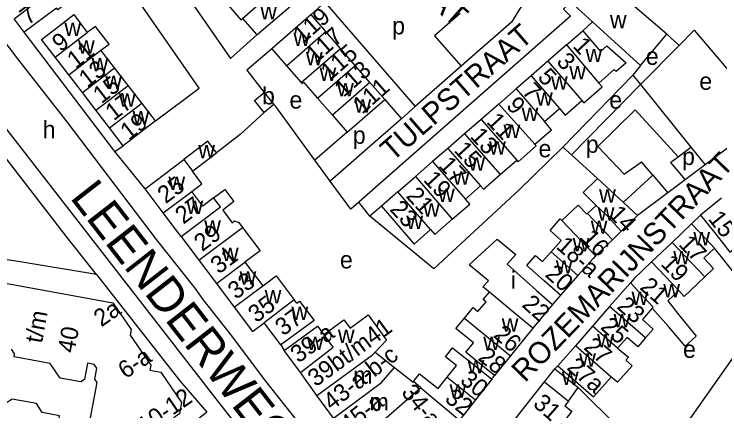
# Model space of a CAD drawing. Extents: x 161141 to 163125, y 381621 to 383200.
# Drawn here: x 161962.7 to 162125.7, y 382043.6 to 382135.1 of the extents above; entities that cross this region are included whole.
import ezdxf

# ---------------------------------------------------------------- set-up
doc = ezdxf.new("R2010")
doc.units = 0
for name, color, linetype in [('BLT_Basislijn', 7, 'Continuous'), ('BLT_Bebouwing', 7, 'Continuous'), ('BLT_Centroide', 7, 'Continuous'), ('BLT_Huisnummer', 7, 'Continuous'), ('BLT_Huisnummer_ tussenligend', 7, 'Continuous'), ('BLT_Huisnummer_reeks', 7, 'Continuous'), ('BLT_Onderdoorgang_en_onderverdeling', 7, 'Continuous'), ('BLT_Onderverdeling_panden', 7, 'Continuous'), ('BLT_Straatnaam', 7, 'Continuous'), ('BLT_Straatnaam_hoofdweg', 7, 'Continuous')]:
    doc.layers.add(name, color=color, linetype=linetype)

msp = doc.modelspace()

# ---------------------------------------------------------------- linework, layer by layer
at = {"layer": 'BLT_Basislijn'}
for p, q in [((161994.21, 382151.56), (162012.68, 382124.92)), ((162034.5, 382137.93), (162031.31, 382135.05)), ((162034.5, 382137.93), (162055.39, 382113.85)), ((162080.03, 382137.13), (162077.59, 382133.31)), ((162077.59, 382133.31), (162065.96, 382123.11)), ((162094.05, 382131.26), (162096.3, 382133.38)), ((161985.96, 382103.41), (161965.08, 382130.95)), ((162018.8, 382130.33), (162012.68, 382124.92)), ((162116.32, 382127.91), (162113.48, 382130.48)), ((162116.32, 382127.91), (162107.42, 382118.87)), ((162107.43, 382123.27), (162105.66, 382121.05)), ((162105.66, 382121.05), (162089.44, 382104.42)), ((162105.66, 382121.05), (162107.42, 382118.87)), ((162091.5, 382102.7), (162107.42, 382118.87)), ((162107.42, 382118.87), (162119.06, 382104.44)), ((162048.33, 382115.45), (162052.17, 382111.02)), ((162022.7, 382114.26), (162023.17, 382113.82)), ((162032.21, 382101.44), (162023.17, 382113.82)), ((162055.39, 382113.85), (162052.17, 382111.02)), ((162097.53, 382104.63), (162106.14, 382113.05)), ((162116.12, 382102.24), (162106.14, 382113.05)), ((162052.17, 382111.02), (162035.73, 382096.62)), ((162134.93, 382109.85), (162122.34, 382100.38)), ((162039.64, 382107.9), (162032.21, 382101.44)), ((161985.96, 382103.41), (161987.93, 382104.79)), ((161992.98, 382094.85), (161985.96, 382103.41)), ((162079.41, 382094.58), (162089.44, 382104.42)), ((162089.44, 382104.42), (162091.5, 382102.7)), ((162103.65, 382098.23), (162097.53, 382104.63)), ((162116.12, 382102.24), (162119.06, 382104.44)), ((162119.06, 382104.44), (162122.34, 382100.38)), ((162091.5, 382102.7), (162097.51, 382097.25)), ((162114.33, 382100.9), (162116.12, 382102.24)), ((162035.73, 382096.62), (162032.21, 382101.44)), ((162103.65, 382098.23), (162107.65, 382101.08)), ((162110.25, 382097.98), (162107.65, 382101.08)), ((162114.33, 382100.9), (162117.69, 382096.89)), ((162122.34, 382100.38), (162119.89, 382098.54)), ((162119.89, 382098.54), (162117.69, 382096.89)), ((162040.49, 382090.11), (162035.73, 382096.62)), ((162103.46, 382091.72), (162110.25, 382097.98)), ((162110.25, 382097.98), (162113.69, 382093.88)), ((162117.69, 382096.89), (162113.69, 382093.88)), ((162113.69, 382093.88), (162106.74, 382088.66)), ((162042.36, 382091.79), (162040.49, 382090.11)), ((162044.88, 382088.54), (162042.36, 382091.79)), ((162047.56, 382090.82), (162044.88, 382088.54)), ((162119.2, 382086.74), (162121.27, 382088.79)), ((162137.15, 382065.23), (162124.52, 382081.14)), ((162088.9, 382070.28), (162087.06, 382068.13)), ((162024.3, 382058.82), (162025.12, 382057.53)), ((162088.31, 382054.02), (162087.62, 382053.28)), ((162073.09, 382050.95), (162073.65, 382051.76)), ((162103.97, 382038.15), (162093.03, 382049.02))]:
    msp.add_line(p, q, dxfattribs=at)
for points in [[(162005.5, 382118.08), (161978.19, 382157.25), (161974.39, 382173.63)], [(162091.27, 382137.95), (162089.61, 382136.3), (162091.26, 382134.65), (162042.36, 382091.79)], [(162065.78, 382135.32), (162059.85, 382130.15), (162065.96, 382123.11)], [(161963.61, 382124.84), (161957.92, 382132.1)], [(162116.32, 382127.91), (162119.82, 382131.46), (162136.93, 382111.35)], [(162022.22, 382127.16), (162016.51, 382122.19), (162020.45, 382117.04)], [(162038.5, 382027.52), (162036.76, 382029.71), (162033.48, 382034.54), (162020.52, 382050.82), (162012.99, 382060.92), (162006.37, 382069.31), (162004.57, 382071.93), (161995.58, 382083.12), (161974.97, 382110.3), (161963.61, 382124.84)], [(162065.96, 382123.11), (162055.39, 382113.85)], [(161995.38, 382110.55), (162005.5, 382118.08)], [(161957.26, 382113.19), (162009.85, 382045.65), (162013.57, 382040.98), (162014.27, 382040.09)], [(162020.46, 382112.45), (162014.95, 382107.35), (162009.47, 382103.15)], [(161981.77, 382075.03), (161974.99, 382083.62), (161957.5, 382106.11), (161953.5, 382111.1)], [(162079.41, 382094.58), (162059.7, 382076.35), (162044.88, 382088.54)], [(161981.77, 382075.03), (161963.65, 382078.08), (161938.5, 382081.93)], [(161981.77, 382075.03), (162001.01, 382050.52), (162007.26, 382043.31), (161999.99, 382037.45)], [(162116.49, 382038.35), (162128.77, 382055.79), (162137.15, 382065.23)]]:
    msp.add_lwpolyline(points, dxfattribs=at)
at = {"layer": 'BLT_Bebouwing'}
for p, q in [((162113.48, 382130.48), (162105.59, 382137.31)), ((161965.08, 382130.95), (161962.72, 382134.08)), ((162096.3, 382133.38), (162107.43, 382123.27)), ((162038.12, 382127.21), (162034.71, 382131.13)), ((162107.43, 382123.27), (162113.48, 382130.48)), ((162090.34, 382128.03), (162086.01, 382124.27)), ((161985.93, 382122.78), (161982.78, 382126.86)), ((162041.52, 382123.29), (162038.12, 382127.21)), ((161975.33, 382121.1), (161972.18, 382125.18)), ((161989.08, 382118.7), (161985.93, 382122.78)), ((162025.63, 382123.24), (162029.03, 382119.33)), ((162044.92, 382119.37), (162041.52, 382123.29)), ((162086.01, 382124.27), (162082.14, 382120.9)), ((161978.48, 382117.02), (161975.33, 382121.1)), ((162082.14, 382120.9), (162078.67, 382117.88)), ((161992.23, 382114.62), (161989.08, 382118.7)), ((162078.67, 382117.88), (162074.65, 382114.38)), ((161981.62, 382112.95), (161978.48, 382117.02)), ((162032.83, 382115.74), (162036.23, 382111.82)), ((161984.77, 382108.87), (161981.62, 382112.95)), ((162074.65, 382114.38), (162070.6, 382110.86)), ((162085.22, 382110.33), (162088.71, 382113.37)), ((161995.38, 382110.55), (161987.93, 382104.79)), ((162070.6, 382110.86), (162066.76, 382107.52)), ((161987.93, 382104.79), (161984.77, 382108.87)), ((162066.76, 382107.52), (162062.91, 382104.17)), ((162003.92, 382098.91), (162009.47, 382103.15)), ((162062.91, 382104.17), (162059.4, 382101.12)), ((161992.98, 382094.85), (162001.96, 382101.59)), ((162074.97, 382098.11), (162078.81, 382101.47)), ((162055.4, 382097.64), (162059.4, 382101.12)), ((162051.36, 382094.13), (162055.4, 382097.64)), ((162097.51, 382097.25), (162103.47, 382091.71)), ((162066.98, 382092.45), (162070.48, 382095.51)), ((162103.47, 382091.71), (162106.74, 382088.66)), ((162126.13, 382092.64), (162121.27, 382088.79)), ((162106.74, 382088.66), (162102.97, 382085.1)), ((162119.2, 382086.74), (162114.71, 382082.47)), ((162001.29, 382083.82), (162005.39, 382078.37)), ((162100.92, 382083.09), (162102.97, 382085.1)), ((162114.71, 382082.47), (162109.95, 382077.95)), ((162005.39, 382078.37), (162009.45, 382072.98)), ((162016.03, 382077.93), (162020.16, 382072.45)), ((162092.95, 382074.83), (162088.9, 382070.28)), ((162009.45, 382072.98), (162013.58, 382067.49)), ((162105.06, 382073.13), (162100.28, 382067.68)), ((162028, 382068.44), (162027.43, 382069.18)), ((162087.06, 382068.13), (162082.56, 382062.65)), ((162100.28, 382067.68), (162096.32, 382063.16)), ((162024.3, 382058.82), (162020.46, 382063.89)), ((162082.56, 382062.65), (162077.38, 382056.3)), ((162096.32, 382063.16), (162092.36, 382058.64)), ((162028.84, 382052.43), (162025.12, 382057.53)), ((162092.36, 382058.64), (162088.31, 382054.02)), ((162046.14, 382057.15), (162050.58, 382053.62)), ((162077.38, 382056.3), (162073.65, 382051.76)), ((162085.24, 382050.27), (162087.62, 382053.28)), ((162087.62, 382053.28), (162093.03, 382049.02)), ((162032.68, 382047.16), (162028.84, 382052.43)), ((162073.09, 382050.95), (162069.3, 382046.15)), ((162081.26, 382045.23), (162085.24, 382050.27)), ((162090.78, 382045.82), (162093.03, 382049.02)), ((162036.49, 382041.88), (162032.68, 382047.16)), ((162069.3, 382046.15), (162065.62, 382041.49)), ((162077.9, 382040.98), (162081.26, 382045.23))]:
    msp.add_line(p, q, dxfattribs=at)
for points in [[(161970.38, 382139.99), (161977.09, 382145.05), (161979.25, 382142.19), (161977.11, 382140.58), (161976.88, 382139.8), (161974.54, 382138.04), (161974.84, 382137.64), (161972.83, 382136.12), (161972.5, 382136.55), (161965.08, 382130.95)], [(162011.67, 382137.76), (162015.08, 382133.84), (162015.46, 382134.17)], [(162018.8, 382130.33), (162028.24, 382138.55)], [(162091.27, 382137.95), (162096.3, 382133.38)], [(161972.18, 382125.18), (161969.03, 382129.26), (161972.98, 382132.32), (161976.48, 382135.02), (161979.63, 382130.94)], [(162015.46, 382134.17), (162018.8, 382130.33)], [(162031.31, 382135.05), (162022.22, 382127.16)], [(162034.71, 382131.13), (162031.31, 382135.05)], [(161982.78, 382126.86), (161984.65, 382128.24), (161981.53, 382132.29), (161979.63, 382130.94)], [(162090.34, 382128.03), (162094.05, 382131.26), (162098.16, 382126.53), (162099.65, 382127.84), (162104.07, 382123.93), (162101.75, 382121.94), (162101.36, 382122.39), (162097.76, 382119.24)], [(162022.22, 382127.16), (162025.63, 382123.24)], [(162029.03, 382119.33), (162029.21, 382119.12), (162029.6, 382119.46), (162032.83, 382115.74)], [(162048.33, 382115.45), (162044.92, 382119.37)], [(162093.88, 382115.22), (162094.34, 382114.69), (162098.52, 382118.34), (162097.76, 382119.24)], [(162020.38, 382112.55), (162018.21, 382115.23), (162020.45, 382117.04)], [(162020.45, 382117.04), (162022.68, 382114.28)], [(161995.38, 382110.55), (161992.33, 382114.5), (161992.23, 382114.62)], [(162039.64, 382107.9), (162048.33, 382115.45)], [(162088.71, 382113.37), (162090.02, 382111.86), (162093.88, 382115.22)], [(162022.7, 382114.26), (162020.46, 382112.45)], [(162022.68, 382114.28), (162022.7, 382114.26)], [(162020.46, 382112.45), (162020.38, 382112.55)], [(162036.23, 382111.82), (162039.64, 382107.9)], [(162083.03, 382105.1), (162086.86, 382108.45), (162085.22, 382110.33)], [(162009.47, 382103.15), (162007.45, 382105.79), (162001.96, 382101.59)], [(162078.81, 382101.47), (162079.15, 382101.08), (162083.34, 382104.73), (162083.03, 382105.1)], [(162003.77, 382094.23), (162006.1, 382095.98), (162003.92, 382098.91)], [(162070.48, 382095.51), (162071.13, 382094.76), (162074.97, 382098.11)], [(162097.51, 382097.25), (162094.2, 382093.98), (162097.13, 382091.01)], [(161997.18, 382089.27), (161992.98, 382094.85)], [(162008.79, 382092.72), (162006.31, 382090.85), (162003.77, 382094.23)], [(162008.79, 382092.72), (162011.39, 382094.68), (162013.5, 382091.88), (162010.9, 382089.92), (162013.12, 382086.97)], [(162051.36, 382094.13), (162047.56, 382090.82), (162055.09, 382082.1), (162058.93, 382085.44)], [(162063.94, 382087.82), (162067.97, 382091.32), (162066.98, 382092.45)], [(162089.26, 382087.5), (162093.02, 382091.05), (162094.99, 382088.96), (162095.18, 382089.17)], [(162097.13, 382091.01), (162095.18, 382089.17)], [(162001.29, 382083.82), (162000, 382085.53), (161997.18, 382089.27)], [(162121.27, 382088.79), (162124.48, 382084.75), (162126.17, 382082.61), (162128.08, 382080.21), (162130.67, 382082.26), (162132.93, 382084.05)], [(162013.12, 382086.97), (162013.65, 382087.42), (162014.63, 382087.05), (162015.46, 382085.94)], [(162058.93, 382085.44), (162059.91, 382084.32), (162063.94, 382087.82)], [(162086.78, 382080.31), (162089.1, 382082.93), (162086.52, 382085.22), (162088.89, 382087.89), (162089.26, 382087.5)], [(162015.46, 382085.94), (162019.57, 382080.49), (162016.03, 382077.93)], [(162124.52, 382081.14), (162122.64, 382083.11), (162119.2, 382086.74)], [(162072.52, 382070.95), (162071.01, 382072.19), (162072.26, 382073.6), (162067.81, 382077.27), (162074.29, 382083.23), (162078.59, 382079.67), (162076.6, 382077.42), (162083.32, 382071.45), (162087.06, 382068.13)], [(162100.92, 382083.09), (162096.99, 382079.38)], [(162088.9, 382070.28), (162085.16, 382073.6), (162081.15, 382077.16), (162083.18, 382079.45), (162084.76, 382078.04), (162086.78, 382080.31)], [(162124.52, 382081.14), (162122.06, 382078.8), (162124.29, 382076.45), (162122.26, 382074.52)], [(162096.99, 382079.38), (162096.46, 382078.78), (162092.95, 382074.83)], [(162109.95, 382077.95), (162105.96, 382074.15), (162105.06, 382073.13)], [(161928.64, 382028.94), (161932.58, 382050.37), (161934.36, 382060.03), (161935.91, 382059.74), (161937.22, 382060.65), (161939.06, 382070.6), (161943.26, 382073.49), (161953.27, 382071.65), (161953.91, 382072.09), (161954.31, 382074.25), (161985.54, 382068.51), (161989.77, 382062.38), (161989.52, 382061.05), (161994.29, 382054.12), (161994.07, 382052.96), (161996.64, 382052.49), (162001.39, 382045.56), (162000.94, 382042.94), (161999.99, 382042.3), (161999.61, 382042.01), (161999.02, 382038.85), (161999.99, 382037.45)], [(162020.16, 382072.45), (162023.23, 382074.77), (162027.43, 382069.18)], [(162122.26, 382074.52), (162117.51, 382070), (162116.23, 382071.35)], [(162069.85, 382066.56), (162071.74, 382068.74), (162071.07, 382069.29), (162072.52, 382070.95)], [(162116.23, 382071.35), (162113.76, 382069), (162116.5, 382065.46), (162120.28, 382060.83), (162117.71, 382058.52), (162113.87, 382063.09), (162110.14, 382067.26)], [(162028, 382068.44), (162028.64, 382068.9), (162032.01, 382064.45), (162024.3, 382058.82)], [(162013.58, 382067.49), (162017.8, 382061.88), (162020.46, 382063.89)], [(162066.78, 382065.02), (162068.77, 382067.45), (162069.85, 382066.56)], [(162110.14, 382067.26), (162107.86, 382064.65), (162110.34, 382062.47), (162108.55, 382060.42)], [(162034.28, 382061.22), (162038.9, 382064.58), (162040.36, 382062.65), (162044.47, 382065.76), (162048.74, 382059.92), (162046.14, 382057.15)], [(162073.65, 382051.76), (162069.79, 382054.93), (162067.1, 382057.15), (162068.83, 382059.26), (162064.78, 382062.59), (162066.78, 382065.02)], [(162025.12, 382057.53), (162032.83, 382063.17), (162034.28, 382061.22)], [(162108.55, 382060.42), (162106.76, 382058.38), (162104.29, 382060.55), (162102.12, 382058.08)], [(161979.94, 382039.55), (161981.9, 382050.17), (161981.39, 382050.91), (161981.85, 382053.42), (161981.24, 382054.32), (161979.7, 382054.6), (161979.01, 382050.86), (161978.14, 382050.26), (161973.34, 382051.14), (161971.03, 382054.5), (161962.71, 382056.03), (161962.84, 382056.75), (161962.12, 382057.8)], [(162062.73, 382051.35), (162064.88, 382054.07), (162062.36, 382056.07), (162063.99, 382058.14), (162069.17, 382054.05), (162073.09, 382050.95)], [(162102.12, 382058.08), (162104.64, 382055.98), (162104, 382055.26), (162105.45, 382053.99), (162102.12, 382050.19), (162100.6, 382051.41)], [(162050.58, 382053.62), (162054.86, 382050.22), (162054.95, 382050.34)], [(162088.31, 382054.02), (162096.55, 382046.8), (162100.6, 382051.41)], [(162054.95, 382050.34), (162056.39, 382052.17), (162060.69, 382048.77), (162062.73, 382051.35)], [(161969.24, 382021.16), (161970.14, 382026.07), (161971.2, 382031.76), (161971.86, 382035.29), (161973.2, 382042.43), (161969.19, 382043.21), (161967.86, 382045.3), (161962.26, 382046.3), (161960.21, 382044.89), (161957.08, 382045.47), (161952.63, 382042.41), (161951.88, 382038.33), (161953.33, 382036.22), (161951.54, 382026.52), (161953.2, 382024.11)], [(162090.78, 382045.82), (162089.96, 382044.78), (162091.58, 382043.51), (162088.45, 382039.54)]]:
    msp.add_lwpolyline(points, dxfattribs=at)
at = {"layer": 'BLT_Onderdoorgang_en_onderverdeling'}
msp.add_line((162095.18, 382089.17), (162100.92, 382083.09), dxfattribs=at)
msp.add_lwpolyline([(162097.13, 382091.01), (162099.52, 382088.75), (162102.97, 382085.1)], dxfattribs=at)
at = {"layer": 'BLT_Onderverdeling_panden'}
for p, q in [((162015.46, 382134.17), (162024.88, 382142.4)), ((161962.72, 382134.08), (161970.38, 382139.99)), ((161972.18, 382125.18), (161979.63, 382130.94)), ((162025.63, 382123.24), (162034.71, 382131.13)), ((162090.34, 382128.03), (162097.76, 382119.24)), ((161975.33, 382121.1), (161982.78, 382126.86)), ((162029.03, 382119.33), (162038.12, 382127.21)), ((161978.48, 382117.02), (161985.93, 382122.78)), ((162032.83, 382115.74), (162041.52, 382123.29)), ((162086.01, 382124.27), (162093.88, 382115.22)), ((162082.14, 382120.9), (162088.71, 382113.37)), ((161981.62, 382112.95), (161989.08, 382118.7)), ((162044.92, 382119.37), (162036.23, 382111.82)), ((162078.67, 382117.88), (162085.22, 382110.33)), ((161984.77, 382108.87), (161992.23, 382114.62)), ((162074.65, 382114.38), (162083.03, 382105.1)), ((162070.6, 382110.86), (162078.81, 382101.47)), ((162066.76, 382107.52), (162074.97, 382098.11)), ((162062.91, 382104.17), (162070.48, 382095.51)), ((162001.96, 382101.59), (162003.92, 382098.91)), ((162059.4, 382101.12), (162066.98, 382092.45)), ((162055.4, 382097.64), (162063.94, 382087.82)), ((161997.18, 382089.27), (162003.77, 382094.23)), ((162058.93, 382085.44), (162051.36, 382094.13)), ((162089.26, 382087.5), (162096.99, 382079.38)), ((162005.39, 382078.37), (162015.46, 382085.94)), ((162122.26, 382074.52), (162114.71, 382082.47)), ((162086.78, 382080.31), (162092.95, 382074.83)), ((162009.45, 382072.98), (162016.03, 382077.93)), ((162013.58, 382067.49), (162020.16, 382072.45)), ((162027.43, 382069.18), (162020.46, 382063.89)), ((162108.55, 382060.42), (162100.28, 382067.68)), ((162066.78, 382065.02), (162077.38, 382056.3)), ((162102.12, 382058.08), (162096.32, 382063.16)), ((162100.6, 382051.41), (162092.36, 382058.64)), ((162047.56, 382050.12), (162050.58, 382053.62)), ((162062.73, 382051.35), (162069.3, 382046.15)), ((162056.64, 382048.94), (162054.95, 382050.34)), ((162056.64, 382048.94), (162065.62, 382041.49))]:
    msp.add_line(p, q, dxfattribs=at)
for points in [[(162001.29, 382083.82), (162010.36, 382090.64), (162008.79, 382092.72)], [(162116.23, 382071.35), (162109.95, 382077.95)], [(162110.14, 382067.26), (162110.37, 382067.52), (162105.06, 382073.13)], [(162082.56, 382062.65), (162078.7, 382065.83), (162072.52, 382070.95)], [(162028.84, 382052.43), (162036.39, 382058.3), (162034.28, 382061.22)], [(162032.68, 382047.16), (162045.53, 382056.5), (162046.14, 382057.15)], [(162036.49, 382041.88), (162047.56, 382050.12)], [(162085.24, 382050.27), (162089.15, 382047.14), (162090.78, 382045.82)], [(162056.64, 382048.94), (162047.42, 382040.82), (162041.06, 382035.84)]]:
    msp.add_lwpolyline(points, dxfattribs=at)

# ---------------------------------------------------------------- texts
at = {"layer": 'BLT_Centroide'}
for s, p in [('w', (162019.58, 382133.91)), ('w', (162100.34, 382131.87)), ('w', (161974.33, 382130.09)), ('p', (162050.04, 382130.47)), ('w', (162027.23, 382127.82)), ('w', (161977.48, 382126.03)), ('w', (162030.13, 382123.32)), ('w', (162094.72, 382124.06)), ('e', (162108.64, 382123.45)), ('w', (161980.62, 382121.94)), ('w', (162033.27, 382119.74)), ('w', (162090.95, 382120.07)), ('w', (161983.78, 382117.88)), ('w', (162086.74, 382117.7)), ('e', (162120.99, 382117.68)), ('b', (162019.98, 382114.3)), ('w', (162037.33, 382116.17)), ('w', (161986.93, 382113.78)), ('e', (162026.32, 382113.35)), ('w', (162083.29, 382114.03)), ('e', (162100.19, 382113.34)), ('w', (162041.32, 382112.39)), ('w', (162079.95, 382110.47)), ('w', (161990.08, 382109.72)), ('h', (161969.31, 382106.51)), ('w', (162075.77, 382106.54)), ('p', (162040.95, 382105.22)), ('w', (162005.25, 382101.9)), ('w', (162072.44, 382102.72)), ('e', (162083.85, 382102.11)), ('p', (162094.77, 382103.13)), ('p', (162117, 382100.33)), ('w', (162067.64, 382099.01)), ('w', (162064.08, 382095.78)), ('w', (161998.36, 382094.56)), ('w', (162060.64, 382091.79)), ('w', (162097.84, 382091.62)), ('w', (162002.53, 382089.03)), ('w', (162057.19, 382088.44)), ('w', (162097.52, 382087.46)), ('w', (162053.31, 382085.53)), ('w', (162006.63, 382084.5)), ('w', (162095.91, 382084.45)), ('w', (162119.61, 382081.81)), ('w', (162091.75, 382080.39)), ('w', (162010.72, 382078.16)), ('w', (162114.96, 382077.44)), ('e', (162037.98, 382076.47)), ('w', (162087.84, 382075.28)), ('w', (162014.8, 382072.72)), ('i', (162077.44, 382071.78)), ('w', (162112.67, 382069.77)), ('w', (162020.6, 382068.38)), ('w', (162105.33, 382068.05)), ('w', (162026.79, 382064.56)), ('w', (162101.2, 382062.88)), ('w', (162075.35, 382061.88)), ('w', (162037.51, 382059.27)), ('w', (162030.34, 382057.64)), ('w', (162071.08, 382057.67)), ('w', (162097.38, 382058.25)), ('e', (162117.23, 382055.83)), ('w', (162093.23, 382053.78)), ('w', (162067.45, 382052.25)), ('m', (162041.04, 382049.84)), ('w', (162089.24, 382049.56)), ('w', (162063.3, 382046.66)), ('m', (162044.8, 382043.69))]:
    msp.add_text(s, height=4, dxfattribs=at).set_placement(p)
at = {"layer": 'BLT_Huisnummer'}
for s, rotation, p in [('7', 37.0202, (161965.93, 382132.46)), ('119', 41.3344, (162029.36, 382128.13)), ('9', 37.6776, (161973.45, 382126.28)), ('1', 312.5045, (162091.58, 382127.64)), ('115', 41.3344, (162035.71, 382119.67)), ('13', 37.6765, (161979.61, 382118.05)), ('5', 312.5045, (162083.45, 382120.43)), ('111', 41.3344, (162043.1, 382111.92)), ('9', 312.5045, (162076.19, 382113.86)), ('19', 37.6787, (161989.2, 382105.89)), ('13', 312.5045, (162067.87, 382106.79)), ('17', 312.5045, (162060.59, 382100.09)), ('25', 36.9603, (161997.74, 382091.26)), ('21', 312.5045, (162053.06, 382093.04)), ('23', 312.5045, (162049.32, 382089.97)), ('14', 313.363, (162099.85, 382088.75)), ('15', 308.3925, (162122.86, 382087.86)), ('16', 313.363, (162093.58, 382083.18)), ('17', 313.5407, (162116.02, 382081.88)), ('31', 36.9589, (162010, 382075.02)), ('20', 318.3838, (162085.16, 382074.78)), ('21', 318.7661, (162107.04, 382071.84)), ('35', 36.9508, (162018.68, 382063.76)), ('22', 318.3838, (162079.8, 382067.82)), ('37', 36.123, (162024.86, 382060.74)), ('26', 318.3838, (162073.2, 382060.81)), ('27', 318.7703, (162094.07, 382057.99)), ('28', 321.6872, (162069.64, 382055.52)), ('27a', 318.7643, (162090.17, 382053.33)), ('30', 321.6872, (162065.49, 382050.2)), ('32', 321.523, (162061.97, 382045.99))]:
    msp.add_text(s, height=4, rotation=rotation, dxfattribs=at).set_placement(p)
at = {"layer": 'BLT_Huisnummer_ tussenligend'}
for s, rotation, p in [('117', 41.3344, (162032.33, 382123.56)), ('11', 37.6776, (161976.91, 382122.4)), ('3', 312.5045, (162087.79, 382124.05)), ('113', 41.3344, (162038.82, 382115.82)), ('15', 37.6765, (161982.9, 382114.35)), ('7', 312.5045, (162079.87, 382117.09)), ('17', 37.6787, (161985.73, 382110.39)), ('11', 312.5045, (162071.64, 382110.2)), ('15', 312.5045, (162064.15, 382103.59)), ('19', 312.5045, (162057.07, 382096.78)), ('27', 36.9603, (162001.82, 382086.54)), ('29', 36.9603, (162006.17, 382080.21)), ('19', 313.5407, (162111.89, 382077.37)), ('33', 36.9589, (162013.98, 382069.16)), ('23', 318.7661, (162101.73, 382067.4)), ('25', 318.7661, (162097.94, 382062.66))]:
    msp.add_text(s, height=4, rotation=rotation, dxfattribs=at).set_placement(p)
at = {"layer": 'BLT_Huisnummer_reeks'}
for s, rotation, p in [('18-a', 318.3838, (162087.72, 382081.26)), ('2a', 34.5535, (161982.86, 382062.85)), ('t/m', 79.5621, (161969.14, 382059.05)), ('39bt/m41', 36.1212, (162032.39, 382049)), ('40', 79.5524, (161976.66, 382056.79)), ('39-a', 36.1251, (162028.41, 382054.5)), ('43-a-b-c', 37.9905, (162036.08, 382043.53)), ('6-a', 34.5462, (161988.49, 382050.85)), ('34-a-b', 308.0233, (162052.01, 382047.82)), ('10-12', 34.5535, (161992.96, 382038.08)), ('45-a', 37.9905, (162040, 382038.35)), ('31', 318.7703, (162082.36, 382044.9))]:
    msp.add_text(s, height=4, rotation=rotation, dxfattribs=at).set_placement(p)
at = {"layer": 'BLT_Straatnaam'}
for s, rotation, p in [('PASTOOR SICKINGSTRAAT', 318.4062, (161998.59, 382190.57)), ('TULPSTRAAT', 40.9884, (162050.06, 382100.96)), ('ROZEMARIJNSTRAAT', 45.9884, (162080.74, 382049.96))]:
    msp.add_text(s, height=5, rotation=rotation, dxfattribs=at).set_placement(p)
at = {"layer": 'BLT_Straatnaam_hoofdweg'}
msp.add_text('LEENDERWEG', height=8, rotation=307.9254, dxfattribs=at).set_placement((161975.45, 382092.8))

doc.saveas('drawing.dxf')
